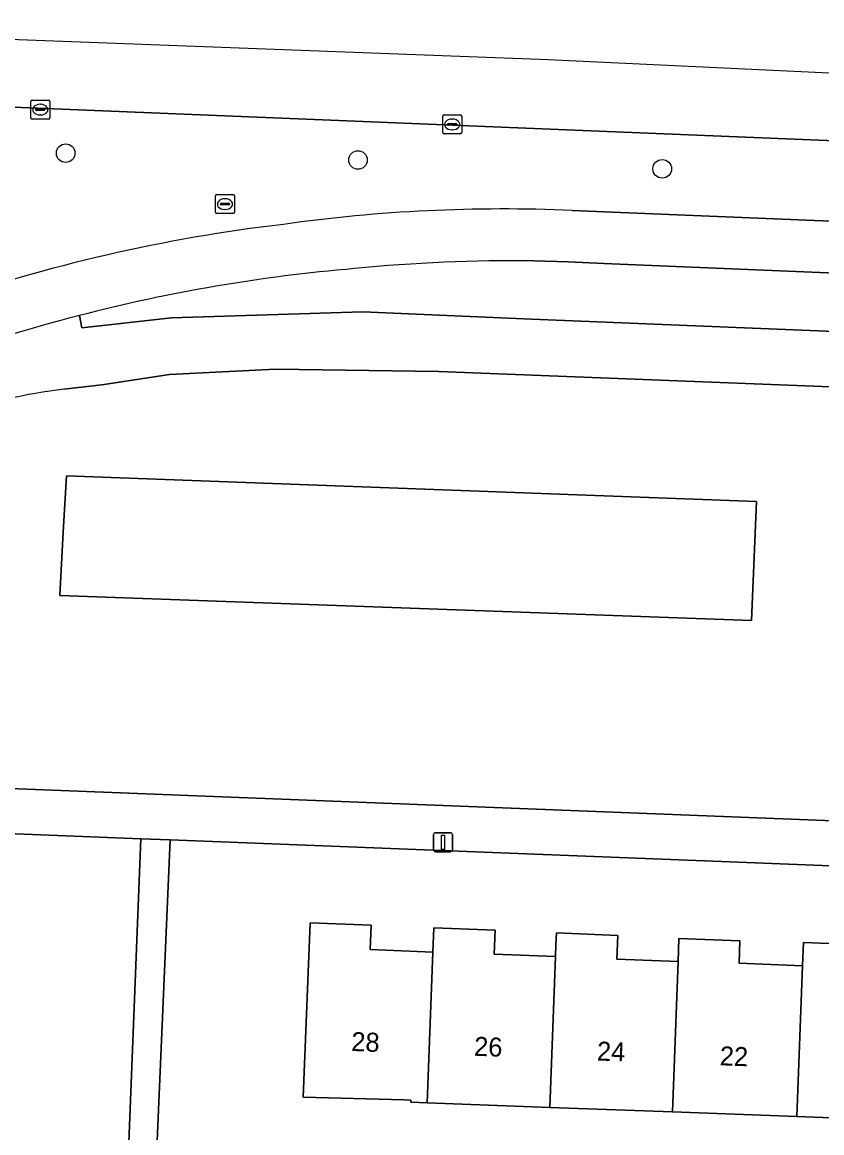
# Model space of a CAD drawing. Extents: x 161354 to 162026, y 386504 to 387460.
# Drawn here: x 161584 to 161626, y 387396.4 to 387454.8 of the extents above; entities that cross this region are included whole.
import ezdxf

# ---------------------------------------------------------------- set-up
doc = ezdxf.new("R2010")
doc.units = 0
for name, color, linetype in [('IMGEO_Berm_groen', 7, 'Continuous'), ('IMGEO_Boom', 7, 'Continuous'), ('IMGEO_Erf', 7, 'Continuous'), ('IMGEO_Fietspad_gesloten', 7, 'Continuous'), ('IMGEO_Groenvoorziening', 7, 'Continuous'), ('IMGEO_Kolk', 7, 'Continuous'), ('IMGEO_Lichtmast', 7, 'Continuous'), ('IMGEO_Pand', 7, 'Continuous'), ('IMGEO_Pand_nummerreeks', 7, 'Continuous'), ('IMGEO_Rijbaan_lokaal_gesloten', 7, 'Continuous'), ('IMGEO_Rioolput', 7, 'Continuous'), ('IMGEO_Voetpad_open', 7, 'Continuous')]:
    doc.layers.add(name, color=color, linetype=linetype)

msp = doc.modelspace()

# ---------------------------------------------------------------- linework, layer by layer
at = {"layer": 'IMGEO_Berm_groen'}
for points in [[(161739.669, 387443.941), (161735.771, 387444.103), (161577.085, 387450.606), (161570.123, 387450.845), (161568.939, 387450.72), (161566.731, 387450.192), (161564.732, 387449.345), (161557.191, 387446.309), (161554.684, 387445.276), (161553.519, 387444.83)], [(161612.89, 387444.91), (161652.822, 387443.267), (161706.244, 387441.015), (161723.243, 387440.365), (161738.753, 387439.947), (161739.398, 387439.93)], [(161679.83, 387439.386), (161676.294, 387439.535), (161644.429, 387440.874), (161614.558, 387442.129), (161612.683, 387442.214), (161610.883, 387442.256)], [(161586.996, 387439.386), (161587.121, 387438.74), (161591.835, 387439.274), (161601.898, 387439.584), (161610.753, 387439.197), (161612.483, 387439.13), (161628.393, 387438.471), (161644.302, 387437.813), (161676.122, 387436.495), (161707.941, 387435.177), (161736.908, 387434.048), (161739.654, 387433.94), (161739.77, 387436.897), (161738.649, 387436.943), (161708.067, 387438.213), (161679.83, 387439.386)]]:
    msp.add_lwpolyline(points, dxfattribs=at)
for centre, radius, start, end in [((161609.251, 387362.569), 82.421, 87.46975, 98.04602), ((161607.624, 387359.522), 85.235, 96.67591, 109.35439), ((161609.758, 387357.301), 84.963, 89.24122, 95.61351), ((161608.735, 387355.708), 86.455, 94.83564, 104.56317)]:
    msp.add_arc(centre, radius, start, end, dxfattribs=at)
at = {"layer": 'IMGEO_Boom'}
for centre in [(161586.274, 387447.924), (161601.637, 387447.563), (161617.626, 387447.099)]:
    msp.add_circle(centre, 0.489, dxfattribs=at)
at = {"layer": 'IMGEO_Erf'}
for points in [[(161589.287, 387388.381), (161590.228, 387411.885), (161531.527, 387414.224), (161530.744, 387392.53)], [(161652.397, 387409.433), (161622.077, 387410.632), (161591.757, 387411.83), (161590.756, 387388.297), (161598.343, 387388.024), (161598.534, 387392.309), (161601.266, 387392.187), (161601.075, 387387.902), (161608.844, 387387.649), (161608.999, 387391.888), (161611.588, 387391.794), (161614.283, 387391.696), (161614.128, 387387.457), (161621.765, 387387.152), (161621.919, 387391.401), (161624.514, 387391.307), (161627.236, 387391.208)], [(161631.116, 387397.04), (161624.705, 387397.278), (161618.16, 387397.522), (161611.72, 387397.762), (161605.28, 387398.002), (161604.405, 387398.035), (161604.409, 387398.144), (161604.067, 387398.158), (161598.764, 387398.304), (161599.13, 387407.465), (161602.333, 387407.337), (161602.282, 387406.055), (161605.577, 387405.923), (161605.628, 387407.206), (161608.839, 387407.078), (161608.789, 387405.82), (161612.015, 387405.692), (161612.039, 387406.328), (161612.063, 387406.933), (161615.296, 387406.804), (161615.246, 387405.552), (161618.456, 387405.423), (161618.505, 387406.64), (161621.712, 387406.512), (161621.665, 387405.335), (161625.002, 387405.202), (161625.051, 387406.425), (161628.201, 387406.299)]]:
    msp.add_lwpolyline(points, dxfattribs=at)
at = {"layer": 'IMGEO_Fietspad_gesloten'}
for points in [[(161610.883, 387442.256), (161612.683, 387442.214), (161614.558, 387442.129), (161644.429, 387440.874), (161676.294, 387439.535), (161679.83, 387439.386), (161708.067, 387438.213), (161738.649, 387436.943), (161738.753, 387439.947), (161723.243, 387440.365), (161706.244, 387441.015), (161652.822, 387443.267), (161612.89, 387444.91)], [(161586.923, 387439.367), (161586.996, 387439.386)]]:
    msp.add_lwpolyline(points, dxfattribs=at)
for centre, radius, start, end in [((161609.251, 387362.569), 82.421, 87.46975, 98.04602), ((161607.624, 387359.522), 85.235, 96.67591, 109.35439), ((161609.758, 387357.301), 84.963, 89.24122, 95.61351), ((161608.735, 387355.708), 86.455, 94.83564, 104.56317), ((161611.973, 387342.556), 100, 104.50687, 109.09324)]:
    msp.add_arc(centre, radius, start, end, dxfattribs=at)
at = {"layer": 'IMGEO_Groenvoorziening'}
for points in [[(161628.278, 387435.565), (161605.878, 387436.445), (161597.309, 387436.57), (161591.723, 387436.289), (161588.172, 387435.749), (161586.184, 387435.51)], [(161532.078, 387425.271), (161531.984, 387423.34), (161531.548, 387416.555), (161622.17, 387413.001), (161652.45, 387411.813), (161652.981, 387425.436), (161653.264, 387432.695)]]:
    msp.add_lwpolyline(points, dxfattribs=at)
for points in [[(161622.577, 387429.606), (161586.309, 387430.965), (161586.147, 387428.006), (161585.965, 387424.664), (161622.32, 387423.351)], [(161622.32, 387423.351), (161585.965, 387424.664), (161586.147, 387428.006), (161586.309, 387430.965), (161622.577, 387429.606)]]:
    msp.add_lwpolyline(points, close=True, dxfattribs=at)
msp.add_arc((161589.025, 387410.297), 25.373, 96.42971, 110.07527, dxfattribs=at)
at = {"layer": 'IMGEO_Kolk'}
for p, q in [((161584.515, 387450.711), (161585.367, 387450.711)), ((161584.44, 387449.785), (161584.44, 387450.637)), ((161584.699, 387450.205), (161584.699, 387450.217)), ((161585.137, 387450.168), (161584.739, 387450.168)), ((161584.742, 387450.254), (161585.14, 387450.254)), ((161584.928, 387450.491), (161584.953, 387450.491)), ((161585.183, 387450.217), (161585.183, 387450.205)), ((161585.441, 387450.637), (161585.441, 387449.785)), ((161585.367, 387449.711), (161584.515, 387449.711)), ((161584.951, 387449.931), (161584.926, 387449.931)), ((161606.087, 387449.008), (161606.087, 387449.86)), ((161606.162, 387449.934), (161607.014, 387449.934)), ((161606.575, 387449.714), (161606.6, 387449.714)), ((161607.088, 387449.86), (161607.088, 387449.008)), ((161607.014, 387448.934), (161606.162, 387448.934)), ((161606.346, 387449.428), (161606.346, 387449.44)), ((161606.784, 387449.391), (161606.386, 387449.391)), ((161606.389, 387449.477), (161606.787, 387449.477)), ((161606.598, 387449.154), (161606.573, 387449.154)), ((161606.83, 387449.44), (161606.83, 387449.428))]:
    msp.add_line(p, q, dxfattribs=at)
for points in [[(161584.515, 387450.711), (161585.367, 387450.711)], [(161584.44, 387449.785), (161584.44, 387450.637)], [(161585.441, 387450.637), (161585.441, 387449.785)], [(161585.367, 387449.711), (161584.515, 387449.711)], [(161606.087, 387449.008), (161606.087, 387449.86)], [(161606.162, 387449.934), (161607.014, 387449.934)], [(161607.088, 387449.86), (161607.088, 387449.008)], [(161607.014, 387448.934), (161606.162, 387448.934)]]:
    msp.add_lwpolyline(points, dxfattribs=at)
for centre, radius, start, end in [((161584.517, 387450.635), 0.0765, 91.55205, 178.44795), ((161584.517, 387450.635), 0.0765, 91.55205, 178.44795), ((161585.365, 387450.635), 0.0765, 1.55205, 88.44795), ((161585.365, 387450.635), 0.0765, 1.55205, 88.44795), ((161584.739, 387450.214), 0.0403, 85.87752, 175.75265), ((161584.736, 387450.204), 0.0366, 178.93798, 274.71019), ((161585.14, 387450.211), 0.043, 264.86636, 352.45326), ((161585.144, 387450.216), 0.0386, 1.73085, 96.63898), ((161584.517, 387449.787), 0.0765, 181.55205, 268.44795), ((161584.517, 387449.787), 0.0765, 181.55205, 268.44795), ((161585.365, 387449.787), 0.0765, 271.55205, 358.44795), ((161585.365, 387449.787), 0.0765, 271.55205, 358.44795), ((161606.164, 387449.858), 0.0765, 91.55205, 178.44795), ((161606.164, 387449.858), 0.0765, 91.55205, 178.44795), ((161607.012, 387449.858), 0.0765, 1.55205, 88.44795), ((161607.012, 387449.858), 0.0765, 1.55205, 88.44795), ((161606.164, 387449.01), 0.0765, 181.55205, 268.44795), ((161606.164, 387449.01), 0.0765, 181.55205, 268.44795), ((161606.386, 387449.437), 0.0403, 85.87752, 175.75265), ((161606.383, 387449.427), 0.0366, 178.93798, 274.71019), ((161606.787, 387449.434), 0.043, 264.86636, 352.45326), ((161606.791, 387449.439), 0.0386, 1.73085, 96.63898), ((161607.012, 387449.01), 0.0765, 271.55205, 358.44795), ((161607.012, 387449.01), 0.0765, 271.55205, 358.44795)]:
    msp.add_arc(centre, radius, start, end, dxfattribs=at)
for centre, major_axis, ratio, start_param, end_param in [((161584.927, 387450.211), (-0.387, 0.002), 0.722429, 4.712389, 7.853982), ((161584.952, 387450.211), (-0.39, 0.002), 0.717154, 1.570796, 4.712389), ((161606.574, 387449.434), (-0.387, 0.002), 0.722429, 4.712389, 7.853982), ((161606.599, 387449.434), (-0.39, 0.002), 0.717154, 1.570796, 4.712389)]:
    msp.add_ellipse(centre, major_axis=major_axis, ratio=ratio, start_param=start_param, end_param=end_param, dxfattribs=at)
at = {"layer": 'IMGEO_Lichtmast'}
for p, q in [((161605.706, 387412.198), (161606.496, 387412.198)), ((161606.496, 387412.198), (161605.706, 387412.198)), ((161605.606, 387411.298), (161605.606, 387412.098)), ((161605.606, 387412.098), (161605.606, 387411.298)), ((161606.596, 387412.098), (161606.596, 387411.298)), ((161606.596, 387411.298), (161606.596, 387412.098)), ((161606.496, 387411.198), (161605.706, 387411.198)), ((161605.706, 387411.198), (161606.496, 387411.198))]:
    msp.add_line(p, q, dxfattribs=at)
msp.add_lwpolyline([(161606.026, 387412.073), (161606.176, 387412.073), (161606.176, 387411.323), (161606.026, 387411.323), (161606.026, 387412.073)], dxfattribs=at)
for centre, start, end in [((161605.706, 387412.098), 90, 180), ((161605.706, 387412.098), 90, 180), ((161606.496, 387412.098), 0, 90), ((161606.496, 387412.098), 360, 90), ((161605.706, 387411.298), 180, 270), ((161605.706, 387411.298), 180, 270), ((161606.496, 387411.298), 270, 0), ((161606.496, 387411.298), 270, 0)]:
    msp.add_arc(centre, 0.1, start, end, dxfattribs=at)
at = {"layer": 'IMGEO_Pand'}
for points in [[(161605.577, 387405.923), (161602.282, 387406.055), (161602.333, 387407.337), (161599.13, 387407.465), (161598.764, 387398.304), (161604.067, 387398.158), (161604.409, 387398.144), (161604.405, 387398.035), (161605.28, 387398.002)], [(161612.015, 387405.692), (161608.789, 387405.82), (161608.839, 387407.078), (161605.628, 387407.206), (161605.577, 387405.923), (161605.28, 387398.002), (161611.72, 387397.762)], [(161618.456, 387405.423), (161615.246, 387405.552), (161615.296, 387406.804), (161612.063, 387406.933), (161612.039, 387406.328), (161612.015, 387405.692), (161611.72, 387397.762), (161618.16, 387397.522)], [(161618.16, 387397.522), (161624.705, 387397.278), (161625.002, 387405.202), (161621.665, 387405.335), (161621.712, 387406.512), (161618.505, 387406.64), (161618.456, 387405.423)], [(161624.705, 387397.278), (161631.116, 387397.04), (161631.41, 387404.94), (161628.152, 387405.07), (161628.201, 387406.299), (161625.051, 387406.425), (161625.002, 387405.202)]]:
    msp.add_lwpolyline(points, close=True, dxfattribs=at)
at = {"layer": 'IMGEO_Rijbaan_lokaal_gesloten'}
msp.add_lwpolyline([(161739.727, 387446.755), (161611.63, 387452.826), (161559.208, 387454.807), (161559.197, 387453.359), (161566.731, 387450.192), (161568.939, 387450.72), (161570.123, 387450.845), (161577.085, 387450.606), (161735.771, 387444.103), (161739.669, 387443.941), (161739.727, 387446.755)], dxfattribs=at)
at = {"layer": 'IMGEO_Rioolput'}
for p, q in [((161594.145, 387444.82), (161594.145, 387445.672)), ((161594.22, 387445.746), (161595.072, 387445.746)), ((161594.633, 387445.526), (161594.658, 387445.526)), ((161595.146, 387445.672), (161595.146, 387444.82)), ((161594.404, 387445.24), (161594.404, 387445.252)), ((161594.842, 387445.203), (161594.444, 387445.203)), ((161594.447, 387445.289), (161594.845, 387445.289)), ((161594.656, 387444.966), (161594.631, 387444.966)), ((161594.888, 387445.252), (161594.888, 387445.24)), ((161595.072, 387444.746), (161594.22, 387444.746))]:
    msp.add_line(p, q, dxfattribs=at)
for points in [[(161594.145, 387444.82), (161594.145, 387445.672)], [(161594.22, 387445.746), (161595.072, 387445.746)], [(161595.146, 387445.672), (161595.146, 387444.82)], [(161595.072, 387444.746), (161594.22, 387444.746)]]:
    msp.add_lwpolyline(points, dxfattribs=at)
for centre, radius, start, end in [((161594.222, 387445.67), 0.0765, 91.55205, 178.44795), ((161594.222, 387445.67), 0.0765, 91.55205, 178.44795), ((161595.07, 387445.67), 0.0765, 1.55205, 88.44795), ((161595.07, 387445.67), 0.0765, 1.55205, 88.44795), ((161594.444, 387445.249), 0.0403, 85.87752, 175.75265), ((161594.441, 387445.239), 0.0366, 178.93798, 274.71019), ((161594.845, 387445.246), 0.043, 264.86636, 352.45326), ((161594.849, 387445.251), 0.0386, 1.73085, 96.63898), ((161594.222, 387444.822), 0.0765, 181.55205, 268.44795), ((161594.222, 387444.822), 0.0765, 181.55205, 268.44795), ((161595.07, 387444.822), 0.0765, 271.55205, 358.44795), ((161595.07, 387444.822), 0.0765, 271.55205, 358.44795)]:
    msp.add_arc(centre, radius, start, end, dxfattribs=at)
for centre, major_axis, ratio, start_param, end_param in [((161594.632, 387445.246), (-0.387, 0.002), 0.722429, 4.712389, 7.853982), ((161594.657, 387445.246), (-0.39, 0.002), 0.717154, 1.570796, 4.712389)]:
    msp.add_ellipse(centre, major_axis=major_axis, ratio=ratio, start_param=start_param, end_param=end_param, dxfattribs=at)
at = {"layer": 'IMGEO_Voetpad_open'}
msp.add_lwpolyline([(161586.184, 387435.51), (161588.172, 387435.749), (161591.723, 387436.289), (161597.309, 387436.57), (161605.878, 387436.445), (161628.278, 387435.565), (161628.393, 387438.471), (161612.483, 387439.13), (161610.753, 387439.197), (161601.898, 387439.584), (161591.835, 387439.274), (161587.121, 387438.74), (161586.996, 387439.386), (161586.923, 387439.367)], dxfattribs=at)
for points in [[(161652.45, 387411.813), (161622.17, 387413.001), (161531.548, 387416.555), (161531.527, 387414.224), (161590.228, 387411.885), (161591.757, 387411.83), (161622.077, 387410.632), (161652.397, 387409.433)], [(161590.228, 387411.885), (161589.287, 387388.381), (161590.756, 387388.297), (161591.757, 387411.83)]]:
    msp.add_lwpolyline(points, close=True, dxfattribs=at)
for centre, radius, start, end in [((161611.973, 387342.556), 100, 104.50687, 109.09324), ((161589.025, 387410.297), 25.373, 96.42971, 110.07527)]:
    msp.add_arc(centre, radius, start, end, dxfattribs=at)

# ---------------------------------------------------------------- texts
at = {"layer": 'IMGEO_Pand_nummerreeks'}
for s, rotation, p in [('28', 357.77886, (161601.268, 387400.729)), ('26', 357.77692, (161607.723, 387400.478)), ('24', 357.77692, (161614.181, 387400.228)), ('22', 357.77886, (161620.636, 387399.977))]:
    msp.add_text(s, height=1, rotation=rotation, dxfattribs=at).set_placement(p)

doc.saveas('drawing.dxf')
